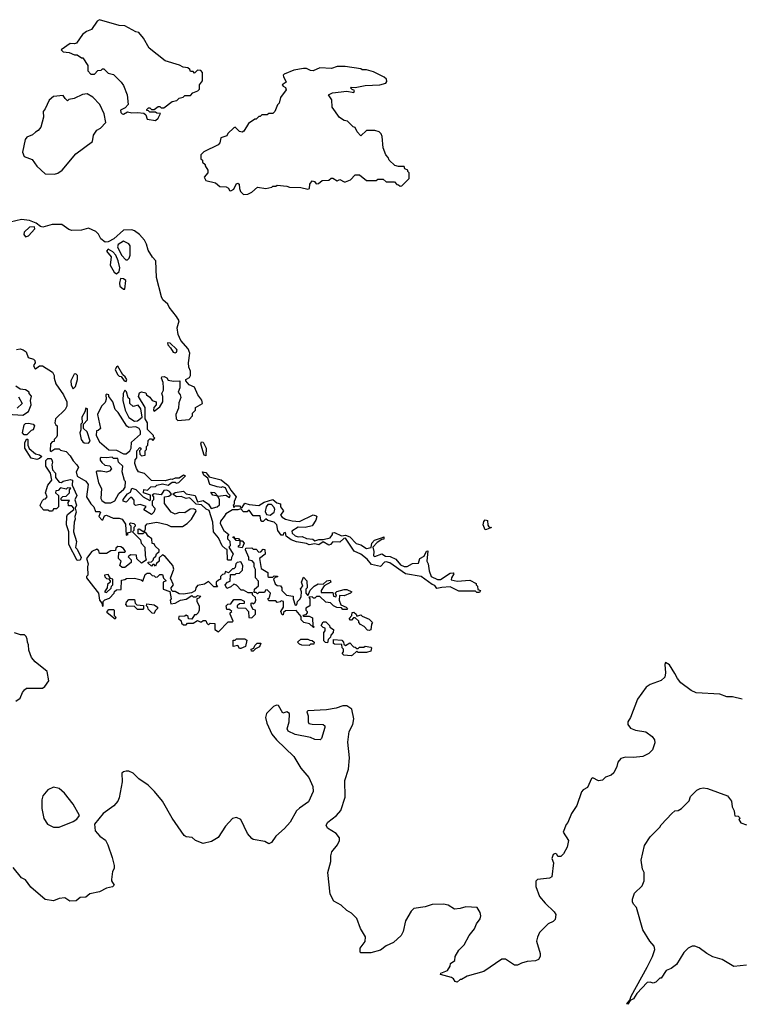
# Model space of a CAD drawing. Extents: x 2240384 to 2404287, y 351326 to 526670.
# Tile 267 of 309: x 2380113 to 2385278, y 429672 to 436722. Entities that reach past the tile are written whole.
import ezdxf

# ---------------------------------------------------------------- set-up
doc = ezdxf.new("R2010")
doc.units = 0

msp = doc.modelspace()

# ---------------------------------------------------------------- linework, layer by layer
at = {"layer": '0CON20XD'}
for points in [[(2381085, 436001.2), (2381103.6, 436016.4), (2381120, 436050), (2381095, 436052.5), (2381085, 436060), (2381045, 436060), (2381035, 436070), (2381021.7, 436071.7), (2381021.7, 436078.3), (2381035, 436090), (2381045, 436090), (2381055, 436080), (2381075, 436080), (2381105, 436100), (2381115, 436100), (2381125, 436090), (2381145, 436090), (2381203, 436137), (2381237, 436143), (2381255, 436160), (2381281.7, 436168.3), (2381295, 436180), (2381335, 436180), (2381351.7, 436198.3), (2381388.3, 436211.7), (2381400, 436225), (2381400, 436255), (2381420, 436285), (2381420, 436345), (2381408.3, 436358.3), (2381385, 436360), (2381365, 436340), (2381355, 436350), (2381335, 436350), (2381330, 436365), (2381317, 436377), (2381283, 436383), (2381257, 436397), (2381155, 436427.5), (2381038.3, 436518.3), (2380998.8, 436588.8), (2380965, 436629.2), (2380944.4, 436634.4), (2380865, 436676.9), (2380825, 436681.4), (2380685, 436722), (2380668.3, 436711.7), (2380627.7, 436652.3), (2380591.7, 436638.3), (2380562.5, 436615), (2380520, 436555), (2380505, 436550), (2380475, 436552.5), (2380410, 436505), (2380425, 436492.5), (2380467, 436487), (2380505, 436470), (2380525, 436470), (2380555, 436450), (2380565, 436450), (2380600, 436395), (2380600, 436355), (2380621.7, 436331.7), (2380648.3, 436331.7), (2380671.7, 436358.3), (2380695, 436360), (2380705, 436370), (2380715, 436370), (2380745, 436340), (2380785, 436330), (2380840, 436275), (2380855, 436250), (2380882.5, 436185), (2380890, 436115), (2380868.8, 436091.2), (2380833.3, 436075), (2380836.4, 436056.4), (2380845, 436047.5), (2380855, 436046.7), (2380885, 436061.2), (2380915.9, 436054.1), (2380955, 436057.5), (2381001.7, 436051.7), (2381015, 436040), (2381025, 436010), (2381085, 436001.2)], [(2381715, 435470), (2381745, 435472), (2381775, 435488), (2381815, 435522.5), (2381875, 435513.8), (2381917, 435523), (2381925, 435530), (2381945, 435530), (2381955, 435537.5), (2382025, 435530), (2382045, 435522.5), (2382125, 435520), (2382175, 435507.5), (2382186.1, 435513.9), (2382190, 435545), (2382205, 435567.5), (2382223.6, 435563.6), (2382235, 435547.5), (2382251.7, 435548.3), (2382278.3, 435571.7), (2382325, 435572.5), (2382343.3, 435586.7), (2382355, 435587.5), (2382385, 435567.5), (2382405, 435577.5), (2382435, 435560), (2382445, 435560), (2382480, 435575), (2382515, 435610), (2382545, 435610), (2382595, 435570), (2382665, 435570), (2382675, 435580), (2382715, 435580), (2382735, 435560), (2382795, 435560), (2382811.7, 435541.7), (2382825, 435540), (2382835, 435530), (2382848.3, 435531.7), (2382900, 435585), (2382900, 435625), (2382890, 435635), (2382890, 435645), (2382870, 435655), (2382865, 435670), (2382825, 435670), (2382798.3, 435678.3), (2382757.5, 435715), (2382750, 435735), (2382732.5, 435755), (2382713.6, 435803.6), (2382707.5, 435885), (2382700, 435905), (2382685, 435920), (2382655, 435927.5), (2382595, 435927.5), (2382555, 435890), (2382529.3, 435919.3), (2382515, 435950), (2382500, 435955), (2382460, 435995), (2382435, 436000), (2382400.7, 436020.7), (2382350, 436095), (2382347, 436147), (2382322.5, 436185), (2382352.3, 436197.7), (2382455, 436210), (2382505, 436200), (2382510, 436215), (2382491.7, 436221.7), (2382480, 436235), (2382485, 436240), (2382515, 436237.5), (2382585, 436251.2), (2382690, 436255), (2382732.5, 436267.5), (2382741.7, 436278.3), (2382737.5, 436295), (2382720.7, 436310.7), (2382645, 436347.5), (2382595, 436362.5), (2382565, 436362.5), (2382555, 436370), (2382443, 436387), (2382385, 436387.5), (2382345, 436372.5), (2382261.7, 436378.3), (2382213, 436357), (2382195, 436357.5), (2382165, 436373.3), (2382145, 436373.3), (2382075, 436360), (2382005, 436332.5), (2381997.5, 436325), (2382000, 436315), (2382020, 436275), (2381992.5, 436255), (2381997.5, 436245), (2382016, 436236), (2382019.3, 436220.7), (2381980, 436165), (2381970, 436125), (2381958.3, 436111.7), (2381940, 436065), (2381925, 436050), (2381895, 436050), (2381885, 436040), (2381845, 436040), (2381835, 436030), (2381825, 436030), (2381805, 436010), (2381795, 436010), (2381750.7, 435979.3), (2381717.5, 435925), (2381705, 435917.5), (2381685, 435922.5), (2381655, 435952.5), (2381645, 435947.5), (2381601.7, 435908.3), (2381595, 435890), (2381552.9, 435877.1), (2381545, 435840), (2381532.5, 435825), (2381430, 435775), (2381410, 435755), (2381410, 435725), (2381420, 435715), (2381421.7, 435701.7), (2381440, 435685), (2381440, 435675), (2381460, 435645), (2381460, 435625), (2381433.3, 435595), (2381445, 435570), (2381513.9, 435553.9), (2381545, 435528.8), (2381590, 435525), (2381606.4, 435516.4), (2381615, 435500), (2381625, 435497.5), (2381645, 435507.5), (2381665, 435550), (2381675, 435552.5), (2381682.5, 435545), (2381686.7, 435513.3), (2381693, 435493), (2381715, 435470)], [(2380363, 435617), (2380385, 435622.5), (2380417.5, 435645), (2380515, 435762.5), (2380635, 435850), (2380640, 435895), (2380665, 435930), (2380690, 435945), (2380730, 435985), (2380717, 436047), (2380687.5, 436115), (2380636.4, 436166.4), (2380595, 436190), (2380563, 436187), (2380501.7, 436158.3), (2380465, 436150), (2380455, 436140), (2380437, 436157), (2380425, 436180), (2380355, 436172.5), (2380322.5, 436145), (2380296.1, 436083.9), (2380280, 436065), (2380283.3, 436025), (2380265, 435952.5), (2380245, 435927.5), (2380225, 435917.5), (2380205, 435897.5), (2380165, 435880), (2380152.5, 435865), (2380133, 435773), (2380143.6, 435743.6), (2380201.7, 435721.7), (2380235, 435673.3), (2380295, 435618.8), (2380363, 435617)], [(2380641.7, 432661.7), (2380677, 432617), (2380683.8, 432565), (2380700, 432545), (2380705, 432520), (2380710, 432525), (2380710, 432555), (2380721.7, 432568.3), (2380755, 432580), (2380790, 432615), (2380791.7, 432628.3), (2380805, 432640), (2380838.3, 432641.7), (2380841.7, 432708.3), (2380865, 432712.5), (2380878.3, 432721.7), (2380935, 432722.5), (2380981.7, 432711.7), (2380995, 432702.5), (2381011.7, 432748.3), (2381025, 432760), (2381045, 432760), (2381061.7, 432741.7), (2381075, 432740), (2381085, 432730), (2381098.3, 432731.7), (2381115, 432750), (2381135, 432750), (2381143, 432723), (2381160, 432705), (2381140, 432695), (2381140, 432645), (2381188.3, 432628.3), (2381197.5, 432575), (2381190, 432565), (2381195, 432540), (2381225, 432543.3), (2381263.8, 432566.2), (2381305, 432573.3), (2381345, 432600), (2381355, 432590), (2381375, 432590), (2381385, 432600), (2381410, 432595), (2381395, 432580), (2381380, 432575), (2381380, 432555), (2381397.5, 432525), (2381397.5, 432495), (2381390, 432475), (2381375, 432460), (2381365, 432460), (2381345, 432430), (2381321.7, 432431.7), (2381318.3, 432448.3), (2381305, 432457.5), (2381295, 432450), (2381251.7, 432448.3), (2381250, 432435), (2381268.3, 432418.3), (2381271.7, 432401.7), (2381285, 432390), (2381305, 432390), (2381315, 432400), (2381355, 432400), (2381385, 432420), (2381405, 432410), (2381415, 432410), (2381425, 432420), (2381445, 432420), (2381451.7, 432401.7), (2381465, 432390), (2381475, 432400), (2381508.3, 432398.3), (2381510, 432355), (2381535, 432340), (2381605, 432410), (2381635, 432410), (2381640, 432415), (2381620, 432465), (2381620, 432475), (2381630, 432485), (2381615, 432500), (2381595, 432500), (2381590, 432525), (2381603, 432537), (2381625, 432540), (2381645, 432570), (2381695, 432570), (2381718.3, 432558.3), (2381718.3, 432541.7), (2381685, 432540), (2381670, 432525), (2381670, 432515), (2381675, 432510), (2381728.3, 432508.3), (2381750, 432485), (2381751.7, 432441.7), (2381775, 432440), (2381800, 432465), (2381800, 432495), (2381785, 432500), (2381770, 432525), (2381770, 432545), (2381777, 432547), (2381785, 432540), (2381798.3, 432551.7), (2381802.5, 432565), (2381800, 432585), (2381780, 432605), (2381778.3, 432618.3), (2381748.3, 432618.3), (2381715, 432637.5), (2381698.3, 432638.3), (2381665, 432672.5), (2381645, 432680), (2381625, 432660), (2381595, 432650), (2381582.5, 432675), (2381600, 432695), (2381618.3, 432701.7), (2381621.7, 432748.3), (2381655, 432750), (2381663, 432757), (2381685, 432760), (2381708.3, 432781.7), (2381710, 432815), (2381695, 432840), (2381670, 432835), (2381660, 432825), (2381655, 432800), (2381645, 432790), (2381635, 432790), (2381608.3, 432761.7), (2381585, 432770), (2381578.3, 432751.7), (2381565, 432750), (2381550, 432735), (2381550, 432715), (2381535, 432710), (2381520, 432695), (2381520, 432675), (2381528.3, 432661.7), (2381501.7, 432661.7), (2381465, 432700), (2381435, 432680), (2381385, 432670), (2381372.5, 432655), (2381368.3, 432631.7), (2381341.7, 432618.3), (2381285, 432608), (2381255, 432610), (2381225, 432626.7), (2381208.3, 432628.3), (2381198.3, 432638.3), (2381197.5, 432655), (2381212.5, 432675), (2381193, 432723), (2381216.7, 432786.7), (2381210, 432815), (2381155, 432877.5), (2381135, 432890), (2381111.7, 432868.3), (2381110, 432845), (2381091.7, 432828.3), (2381085, 432810), (2381075, 432820), (2381065, 432820), (2381055, 432810), (2381031.7, 432831.7), (2381031.7, 432838.3), (2381055, 432840), (2381068.3, 432851.7), (2381071.7, 432868.3), (2381088.3, 432881.7), (2381093, 432897), (2381110, 432915), (2381110, 432925), (2381081.7, 432951.7), (2381075, 432970), (2381061.7, 432971.7), (2381057.5, 433005), (2381033.3, 433023.3), (2381015, 433050), (2381005, 433050), (2380995, 433040), (2380961.7, 433041.7), (2380960, 433075), (2380967, 433077), (2380995, 433060), (2381005, 433060), (2381012.5, 433075), (2381013, 433097), (2381025, 433112.5), (2381095, 433123.3), (2381166.4, 433106.4), (2381195, 433093.3), (2381277, 433093), (2381312.5, 433115), (2381342.5, 433145), (2381376.4, 433203.6), (2381373, 433213), (2381355, 433220), (2381333.3, 433216.7), (2381295, 433190), (2381255, 433192.5), (2381225, 433182.5), (2381197, 433197), (2381148.3, 433258.3), (2381150, 433305), (2381179.5, 433310.5), (2381200, 433325), (2381185, 433343.3), (2381165, 433352.5), (2381145, 433350), (2381125, 433320), (2381075, 433327.5), (2381061.7, 433318.3), (2381070, 433305), (2381070, 433285), (2381060, 433275), (2381060, 433245), (2381080, 433225), (2381080, 433215), (2381072.5, 433195), (2381055, 433180), (2381001.7, 433211.7), (2381017, 433237), (2380975, 433250), (2380942.5, 433242.5), (2380933, 433253), (2380931.7, 433281.7), (2380915, 433300), (2380905, 433300), (2380875, 433267.5), (2380853.8, 433273.8), (2380853, 433287), (2380883.6, 433326.4), (2380905, 433340), (2380915, 433367.5), (2380945, 433357.5), (2380997.5, 433305), (2381045, 433280), (2381050, 433285), (2381048.3, 433318.3), (2381000, 433335), (2381001.7, 433358.3), (2381027, 433353), (2381051.7, 433378.3), (2381085, 433380), (2381095, 433390), (2381135, 433397.5), (2381175, 433390), (2381205, 433410), (2381225, 433410), (2381233.3, 433403.3), (2381251.7, 433408.3), (2381300, 433455), (2381285, 433460), (2381255, 433440), (2381225, 433440), (2381205, 433430), (2381195, 433432.5), (2381155, 433420), (2381055, 433422.5), (2381005, 433472.5), (2380963.8, 433483.8), (2380948.3, 433508.3), (2380937.5, 433545), (2380938.3, 433571.7), (2380950, 433585), (2380950, 433635), (2380971.7, 433658.3), (2380980, 433655), (2380980, 433645), (2380970, 433635), (2380971.7, 433611.7), (2380985, 433600), (2381010, 433605), (2381010, 433635), (2381020, 433645), (2381020, 433665), (2381030, 433675), (2381031.7, 433708.3), (2381045, 433720), (2381055, 433720), (2381065, 433710), (2381080, 433725), (2381070, 433735), (2381070, 433745), (2381028.3, 433788.3), (2381027.5, 433835), (2381010, 433865), (2381010, 433945), (2380962.5, 434025), (2380970.7, 434049.3), (2380985, 434057.5), (2381015, 434050), (2381020, 434035), (2381045, 434020), (2381060, 433995), (2381090, 433985), (2381090, 433965), (2381072.5, 433945), (2381070, 433925), (2381075, 433920), (2381115, 433950), (2381137.5, 433985), (2381137.5, 434025), (2381130, 434045), (2381141.7, 434068.3), (2381142.5, 434085), (2381140, 434125), (2381127.5, 434155), (2381130, 434165), (2381146.4, 434166.4), (2381165, 434157.5), (2381175, 434140), (2381213.3, 434133.3), (2381260, 434135), (2381258.8, 434085), (2381247.5, 434055), (2381262.5, 434035), (2381267, 434017), (2381250.7, 433979.3), (2381249.3, 433940.7), (2381230, 433895), (2381232.5, 433865), (2381245, 433852.5), (2381325, 433860), (2381350, 433885), (2381350, 433905), (2381370, 433925), (2381370, 433945), (2381420, 433975), (2381417, 433997), (2381387.5, 434035), (2381365, 434090), (2381325, 434107.5), (2381302.5, 434135), (2381302.5, 434145), (2381329.3, 434160.7), (2381336.1, 434173.9), (2381336.1, 434206.1), (2381323.6, 434233.6), (2381321.2, 434265), (2381330, 434335), (2381317.5, 434365), (2381266.7, 434425), (2381247.5, 434467.5), (2381238.8, 434515), (2381253.3, 434565), (2381235, 434597.5), (2381182.7, 434662.7), (2381173.8, 434685), (2381136.9, 434716.9), (2381126.8, 434736.8), (2381090.8, 434875), (2381087.1, 434995), (2381062.6, 435022.6), (2381032.6, 435072.6), (2381020.6, 435115), (2381005, 435144), (2380970, 435185), (2380935, 435210.8), (2380915, 435217.5), (2380855, 435216), (2380786.1, 435153.9), (2380745, 435132.5), (2380725, 435130), (2380694.1, 435154.1), (2380676.1, 435186.1), (2380657.5, 435205), (2380605, 435230), (2380556.1, 435213.9), (2380485, 435213.3), (2380465, 435220), (2380415, 435256), (2380345, 435256.5), (2380277.3, 435237.3), (2380261.4, 435241.4), (2380231.2, 435265), (2380182.5, 435285), (2380125, 435290.8), (2380045, 435271.2)], [(2380155, 435167.5), (2380175, 435173.3), (2380220, 435225), (2380217.7, 435237.7), (2380183.2, 435236.8), (2380145, 435200), (2380143.3, 435185), (2380155, 435167.5)], [(2380885, 435002.5), (2380896.7, 435015), (2380903.3, 435035), (2380903, 435103), (2380895, 435116.7), (2380855, 435136.2), (2380816.7, 435113.3), (2380813.3, 435095), (2380842.5, 435035), (2380873.6, 435003.6), (2380885, 435002.5)], [(2380805, 434903.3), (2380825, 434920), (2380830, 434945), (2380816.4, 434996.4), (2380800, 435035), (2380779.3, 435059.3), (2380745, 435080), (2380733.3, 435065), (2380767.5, 435025), (2380760, 434965), (2380790, 434915), (2380805, 434903.3)], [(2380865, 434792.5), (2380872.5, 434855), (2380855, 434867.5), (2380835, 434870), (2380826.7, 434835), (2380830, 434815), (2380855, 434792.5), (2380865, 434792.5)], [(2380088.8, 434361.2), (2380115, 434364.2), (2380138.7, 434358.7), (2380158.8, 434345), (2380173.6, 434303.6), (2380210.7, 434290.7), (2380220.7, 434280.7), (2380223.3, 434265), (2380212.5, 434245), (2380220, 434225), (2380225, 434222.5), (2380255, 434242.5), (2380275, 434242.5), (2380347.3, 434197.3), (2380359.2, 434175), (2380359.2, 434155), (2380372.5, 434115), (2380426.5, 434036.5), (2380451.2, 433985), (2380451.2, 433955), (2380438.8, 433931.2), (2380370, 433865), (2380363.3, 433835), (2380371.7, 433821.7), (2380380, 433815), (2380380, 433745), (2380377, 433733), (2380360, 433715), (2380358.3, 433701.7), (2380345, 433700), (2380332.5, 433685), (2380330, 433635), (2380335, 433630), (2380365, 433650), (2380395, 433650), (2380405, 433640), (2380445, 433630), (2380475, 433600), (2380495, 433562.5), (2380522.5, 433535), (2380532.5, 433515), (2380517.5, 433485), (2380523.3, 433453.3), (2380585, 433417.5), (2380603.3, 433395), (2380590, 433305), (2380622.5, 433255), (2380642.5, 433235), (2380655, 433200), (2380685, 433200), (2380690, 433195), (2380680, 433165), (2380701.7, 433141.7), (2380708.3, 433141.7), (2380720, 433170), (2380735, 433173.3), (2380781.7, 433151.7), (2380825, 433153.8), (2380846.1, 433146.1), (2380869.3, 433109.3), (2380875, 433030), (2380890, 433035), (2380881.7, 433048.3), (2380910, 433055), (2380910, 433095), (2380900, 433105), (2380900, 433115), (2380905, 433120), (2380930, 433115), (2380940, 433105), (2380940, 433095), (2380930, 433085), (2380930, 433065), (2380920, 433055), (2380978.3, 432998.3), (2380983, 432973), (2381007.5, 432945), (2381010, 432885), (2381018.3, 432851.7), (2380985, 432830), (2380951.7, 432861.7), (2380948.3, 432888.3), (2380905, 432890), (2380890, 432875), (2380910, 432855), (2380910, 432835), (2380865, 432800), (2380845, 432800), (2380830, 432815), (2380840, 432845), (2380820, 432865), (2380821.7, 432908.3), (2380865, 432910), (2380870, 432915), (2380856.4, 432936.4), (2380837, 432947), (2380815, 432950), (2380801.7, 432938.3), (2380798.3, 432921.7), (2380765, 432920), (2380735, 432900), (2380685, 432900), (2380678.3, 432918.3), (2380665, 432930), (2380630, 432915), (2380590, 432865), (2380602.5, 432825), (2380597.5, 432805), (2380600, 432745), (2380590, 432735), (2380590, 432725), (2380641.7, 432661.7)], [(2381225, 434336.7), (2381235, 434342.5), (2381240, 434355), (2381235, 434362.5), (2381190, 434405), (2381171.7, 434408.3), (2381172.5, 434395), (2381193, 434373), (2381210.7, 434340.7), (2381225, 434336.7)], [(2380875, 434132.5), (2380880, 434145), (2380867.5, 434165), (2380850, 434180), (2380815, 434240), (2380805, 434237.5), (2380796.7, 434215), (2380815, 434180), (2380825, 434170), (2380838.3, 434168.3), (2380860, 434135), (2380875, 434132.5)], [(2380495, 434080), (2380512.5, 434095), (2380527.5, 434145), (2380526.7, 434175), (2380515, 434186.2), (2380503.3, 434185), (2380478.8, 434135), (2380480, 434105), (2380495, 434080)], [(2380025, 433897.5), (2380135, 433890), (2380175, 433917.5), (2380196, 433965), (2380190, 433995), (2380197.5, 434027.5), (2380180, 434045), (2380180, 434055), (2380155, 434072.5), (2380115, 434077.5), (2380085, 434098.8)], [(2380935, 433847.5), (2380955, 433850), (2380990, 433875), (2380980, 433935), (2380961.7, 433961.7), (2380925, 433952.5), (2380900, 433975), (2380900, 434005), (2380890, 434015), (2380878.3, 434058.3), (2380865, 434070), (2380852.5, 434045), (2380850, 433995), (2380866.7, 433925), (2380895, 433872.5), (2380935, 433847.5)], [(2380105, 434022.5), (2380130, 433975), (2380095, 433940)], [(2380875, 433612.5), (2380900, 433635), (2380910, 433655), (2380913, 433697), (2380976.4, 433753.6), (2380977.5, 433775), (2380967.5, 433795), (2380945, 433807.5), (2380895, 433802.5), (2380880.7, 433810.7), (2380818.3, 433908.3), (2380795, 433930), (2380780, 433985), (2380750, 434025), (2380750, 434035), (2380735, 434040), (2380730, 434035), (2380732.5, 434005), (2380725, 433980), (2380697.5, 433955), (2380670, 433895), (2380690, 433795), (2380675, 433780), (2380663, 433777), (2380660, 433745), (2380685, 433700), (2380751.7, 433641.7), (2380805, 433638.8), (2380855, 433613.3), (2380875, 433612.5)], [(2380605, 433690), (2380616.7, 433705), (2380595, 433770), (2380570, 433795), (2380570, 433825), (2380597, 433857), (2380597.5, 433935), (2380585, 433940), (2380580, 433915), (2380557.5, 433875), (2380560, 433835), (2380550, 433825), (2380550, 433785), (2380543.3, 433765), (2380553.3, 433715), (2380565, 433700), (2380573, 433693), (2380605, 433690)], [(2380165, 433750), (2380145, 433750), (2380133, 433763), (2380145, 433820), (2380155, 433830), (2380175, 433832.5), (2380210, 433825), (2380217.5, 433815), (2380210, 433785), (2380195, 433780), (2380165, 433750)], [(2380235, 433572.5), (2380195, 433582.5), (2380150, 433655), (2380150, 433695), (2380165, 433720), (2380170, 433715), (2380170, 433675), (2380180.7, 433650.7), (2380225, 433612.5), (2380255, 433607.5), (2380270, 433595), (2380255, 433580), (2380235, 433572.5)], [(2381445, 433600), (2381432.5, 433605), (2381423.3, 433635), (2381410, 433685), (2381415, 433700), (2381426.1, 433696.1), (2381447.5, 433655), (2381445, 433600)], [(2380525, 432850), (2380463.8, 432965), (2380463.3, 433055), (2380448.8, 433105), (2380450, 433165), (2380455, 433180), (2380500, 433215), (2380500, 433225), (2380485, 433240), (2380461.7, 433241.7), (2380460, 433265), (2380468.3, 433278.3), (2380415, 433280), (2380410, 433285), (2380410, 433295), (2380421.7, 433308.3), (2380445, 433310), (2380470, 433335), (2380470, 433355), (2380478.3, 433368.3), (2380455, 433370), (2380445, 433360), (2380405, 433370), (2380388.3, 433351.7), (2380371.7, 433348.3), (2380370, 433335), (2380390, 433315), (2380390, 433235), (2380375, 433220), (2380355, 433220), (2380347, 433203), (2380325, 433202.5), (2380315, 433210), (2380285, 433210), (2380263, 433233), (2380260, 433245), (2380275, 433280), (2380285, 433290), (2380298.3, 433291.7), (2380310, 433305), (2380297.5, 433335), (2380315, 433390), (2380342.5, 433425), (2380332.5, 433475), (2380300, 433525), (2380300, 433565), (2380315, 433580), (2380335, 433580), (2380341.7, 433571.7), (2380347.5, 433555), (2380342.5, 433535), (2380348.3, 433498.3), (2380370, 433475), (2380370, 433445), (2380395, 433410), (2380411.7, 433408.3), (2380423, 433417), (2380475, 433430), (2380490, 433425), (2380488.3, 433388.3), (2380522.5, 433315), (2380507.5, 433285), (2380520, 433245), (2380510, 433225), (2380516.7, 433195), (2380507.5, 433165), (2380510, 433145), (2380502.5, 433125), (2380496.7, 433055), (2380518.8, 432985), (2380513, 432943), (2380525, 432930), (2380551.7, 432871.7), (2380545, 432852.5), (2380525, 432850)], [(2380765, 433262.5), (2380793, 433277), (2380821.7, 433328.3), (2380859.3, 433360.7), (2380867.5, 433375), (2380870, 433415), (2380863, 433423), (2380846.7, 433485), (2380850, 433525), (2380820, 433555), (2380815, 433580), (2380785, 433580), (2380775, 433590), (2380735, 433583.8), (2380695, 433587.5), (2380688.3, 433581.7), (2380688.3, 433568.3), (2380700.7, 433550.7), (2380723, 433533), (2380757, 433527), (2380770, 433505), (2380755, 433490), (2380735, 433482.5), (2380695, 433490), (2380665, 433490), (2380660, 433485), (2380676.2, 433405), (2380698, 433365), (2380693.6, 433293.6), (2380700.5, 433280.5), (2380725, 433263.3), (2380765, 433262.5)], [(2383405, 432620), (2383385, 432620), (2383375, 432630), (2383255, 432630), (2383195, 432660), (2383135, 432657.5), (2383098.3, 432648.3), (2383085, 432670), (2383065, 432676.7), (2382985.8, 432735.8), (2382875, 432753.3), (2382762.3, 432832.3), (2382735, 432840), (2382725, 432836.7), (2382695, 432807.5), (2382631.9, 432821.9), (2382598.9, 432858.9), (2382555, 432894), (2382505.8, 432915.8), (2382445, 433010), (2382433.3, 433006.7), (2382405, 432980), (2382355, 432983.8), (2382336.8, 432963.2), (2382325, 432959.2), (2382285, 432983.8), (2382255, 432961.2), (2382225, 432970), (2382185, 432962.5), (2382165, 432972.5), (2382093.6, 432983.6), (2382055, 432997.5), (2382020, 433025), (2382015, 433050), (2382000, 433045), (2381998.3, 433031.7), (2381985, 433030), (2381960, 433065), (2381953.3, 433105), (2381935, 433123.3), (2381890, 433135), (2381875, 433147.5), (2381855, 433130), (2381845, 433130), (2381838.3, 433138.3), (2381835, 433170), (2381785, 433170), (2381755, 433210), (2381741.7, 433198.3), (2381715, 433197.5), (2381695, 433220), (2381675, 433212.5), (2381635, 433212.5), (2381587.5, 433185), (2381576.7, 433165), (2381549.3, 433130.7), (2381546.7, 433115), (2381573.9, 433063.9), (2381610, 433035), (2381600, 433025), (2381600, 433005), (2381617.5, 432987.5), (2381620, 432955), (2381610, 432945), (2381640, 432895), (2381628.3, 432871.7), (2381626.7, 432853.3), (2381605, 432852.5), (2381600, 432855), (2381598.3, 432928.3), (2381585, 432932.5), (2381562.5, 432955), (2381535, 433012.5), (2381500, 433055), (2381496.2, 433125), (2381468.3, 433208.3), (2381447, 433217), (2381415, 433247.5), (2381375, 433252.5), (2381335, 433293.3), (2381325, 433297.5), (2381303.6, 433293.6), (2381268.8, 433308.8), (2381235, 433306.7), (2381210, 433325), (2381225, 433336.2), (2381285, 433346.7), (2381305, 433327.5), (2381368.8, 433315), (2381385, 433270), (2381425, 433280), (2381465, 433252.5), (2381482.5, 433222.5), (2381526.1, 433233.9), (2381541.7, 433248.3), (2381543.9, 433283.9), (2381530, 433310), (2381495, 433317.5), (2381481.7, 433338.3), (2381506.1, 433336.1), (2381530, 433310), (2381587.5, 433317.5), (2381615, 433300), (2381620, 433315), (2381601.7, 433331.7), (2381585, 433370), (2381565, 433377.5), (2381555, 433372.5), (2381525, 433377.5), (2381473.3, 433393.3), (2381460, 433440), (2381430.7, 433460.7), (2381420, 433485), (2381445, 433478.8), (2381456.7, 433465), (2381468.3, 433448.3), (2381555, 433426.7), (2381605, 433387.5), (2381623.3, 433353.3), (2381662.5, 433305), (2381648.3, 433271.7), (2381647.5, 433252.5), (2381640, 433245), (2381645, 433230), (2381655, 433240), (2381685, 433240), (2381695, 433230), (2381705, 433230), (2381725, 433260), (2381755, 433250), (2381825, 433243.8), (2381862.3, 433267.7), (2381925, 433286.7), (2381953, 433263), (2381980, 433255), (2381980, 433235), (2382000, 433205), (2381980, 433175), (2381990.7, 433160.7), (2382016.1, 433146.1), (2382063.9, 433133.9), (2382115, 433130), (2382213, 433177), (2382235, 433170), (2382240, 433165), (2382231.7, 433138.3), (2382205, 433097.5), (2382155, 433086.7), (2382105, 433088.8), (2382060.7, 433059.3), (2382062.5, 433045), (2382085, 433026.2), (2382105, 433020), (2382135, 433021.2), (2382165, 433006.7), (2382211.7, 433001.7), (2382225, 432990), (2382255, 433001.2), (2382285, 433000), (2382335, 433012.5), (2382352.5, 433035), (2382351.7, 433048.3), (2382365, 433050), (2382415, 433026.7), (2382445, 433030), (2382475, 433020), (2382521.7, 432971.7), (2382555, 432961.2), (2382595, 432936.7), (2382628.3, 432941.7), (2382632.5, 432975), (2382652.5, 432995), (2382710, 433015), (2382718.3, 433018.3), (2382718.3, 433001.7), (2382705, 433000), (2382671.7, 432978.3), (2382640, 432945), (2382646.7, 432915), (2382645, 432882.5), (2382655, 432878.8), (2382705, 432897.5), (2382730.6, 432880.6), (2382765, 432878), (2382805, 432860), (2382839.5, 432819.5), (2382865, 432806.7), (2382885, 432806.2), (2382925, 432828.8), (2382968.3, 432831.7), (2382976.7, 432865), (2383008.8, 432881.2), (2383025, 432917.5), (2383035, 432920), (2383027.5, 432845), (2383037.5, 432825), (2383042.5, 432775), (2383057.5, 432735), (2383103.6, 432713.6), (2383125, 432713.3), (2383195, 432758), (2383215, 432762.5), (2383220, 432755), (2383202.5, 432725), (2383201.7, 432711.7), (2383245, 432702.5), (2383335, 432710), (2383380, 432685), (2383380, 432675), (2383390, 432665), (2383391.7, 432641.7), (2383410, 432635), (2383405, 432620)], [(2381905, 433173.3), (2381933, 433197), (2381940, 433215), (2381935, 433230), (2381915, 433250), (2381888.3, 433251.7), (2381876.7, 433235), (2381870.7, 433200.7), (2381880, 433180), (2381905, 433173.3)], [(2383445, 433070), (2383431.2, 433105), (2383435, 433130), (2383445, 433140), (2383460, 433135), (2383463, 433103), (2383471.7, 433091.7), (2383490, 433085), (2383455, 433072.5), (2383445, 433070)], [(2381705, 432940), (2381680, 432945), (2381680, 432955), (2381690, 432965), (2381690, 432990), (2381663, 432993), (2381650, 433010), (2381641.7, 433011.7), (2381641.7, 433018.3), (2381648.3, 433018.3), (2381650, 433010), (2381678.3, 433008.3), (2381690, 432990), (2381705, 432990), (2381720, 432975), (2381705, 432940)], [(2382215, 432370), (2382187, 432397), (2382147.5, 432405), (2382127.5, 432425), (2382128.3, 432448.3), (2382091.7, 432491.7), (2382015, 432490), (2382001.7, 432478.3), (2381998.3, 432461.7), (2381991.7, 432461.7), (2381982.5, 432485), (2382000, 432515), (2382000, 432555), (2381985, 432560), (2381977, 432553), (2381955, 432550), (2381945, 432560), (2381895, 432560), (2381890, 432575), (2381900, 432585), (2381907.5, 432615), (2381885, 432640), (2381871.7, 432638.3), (2381865, 432620), (2381825, 432620), (2381815, 432610), (2381805, 432620), (2381791.7, 432621.7), (2381792.5, 432645), (2381821.7, 432668.3), (2381821.7, 432701.7), (2381800, 432725), (2381800, 432785), (2381790, 432805), (2381791.7, 432831.7), (2381777, 432847), (2381751.7, 432851.7), (2381751.7, 432871.7), (2381730, 432925), (2381731.7, 432938.3), (2381775, 432940), (2381785, 432930), (2381805, 432930), (2381825, 432910), (2381838.3, 432911.7), (2381855, 432930), (2381868.3, 432928.3), (2381870, 432895), (2381830, 432865), (2381841.7, 432791.7), (2381890, 432765), (2381890, 432735), (2381895, 432730), (2381925, 432730), (2381935, 432740), (2381958.3, 432738.3), (2381958.3, 432731.7), (2381941.7, 432728.3), (2381930, 432715), (2381941.7, 432681.7), (2381955, 432670), (2381978.3, 432668.3), (2381990, 432655), (2381990, 432635), (2382021.7, 432601.7), (2382070, 432595), (2382070, 432575), (2382085, 432530), (2382097, 432533), (2382100, 432555), (2382120, 432575), (2382127, 432593), (2382130, 432625), (2382122.5, 432647.5), (2382140, 432665), (2382130, 432695), (2382145, 432730), (2382167.5, 432705), (2382170, 432655), (2382160, 432645), (2382160, 432615), (2382171.7, 432601.7), (2382178.3, 432601.7), (2382191.7, 432638.3), (2382220, 432665), (2382248.3, 432681.7), (2382285, 432680), (2382310, 432705), (2382335, 432710), (2382340, 432695), (2382291.7, 432668.3), (2382270, 432635), (2382271.7, 432621.7), (2382355, 432620), (2382360, 432595), (2382375, 432590), (2382380, 432605), (2382370, 432615), (2382383, 432627), (2382435, 432642.5), (2382455, 432642.5), (2382490, 432625), (2382480, 432615), (2382435, 432597.5), (2382401.7, 432598.3), (2382400, 432565), (2382411.7, 432531.7), (2382450, 432515), (2382460, 432505), (2382455, 432500), (2382425, 432500), (2382415, 432510), (2382383, 432513), (2382360, 432525), (2382337, 432547), (2382305, 432552.5), (2382261.7, 432591.7), (2382238.3, 432591.7), (2382225, 432580), (2382215, 432580), (2382205, 432590), (2382181.7, 432588.3), (2382190, 432575), (2382190, 432525), (2382161.7, 432508.3), (2382160, 432495), (2382170, 432485), (2382170, 432475), (2382158.3, 432461.7), (2382140, 432455), (2382145, 432450), (2382185, 432450), (2382208.3, 432438.3), (2382210, 432380), (2382220, 432375), (2382215, 432370)], [(2380735, 432620), (2380768.3, 432651.7), (2380770, 432665), (2380780, 432675), (2380780, 432715), (2380761.7, 432721.7), (2380745, 432750), (2380720, 432745), (2380721.7, 432731.7), (2380735, 432720), (2380748.3, 432718.3), (2380760, 432705), (2380760, 432695), (2380741.7, 432678.3), (2380740, 432655), (2380720, 432625), (2380735, 432620)], [(2380995, 432500), (2380955, 432500), (2380931.7, 432521.7), (2380885, 432520), (2380872.5, 432535), (2380878.3, 432551.7), (2380895, 432570), (2380935, 432570), (2380940, 432545), (2380951.7, 432531.7), (2380998.3, 432528.3), (2381000, 432505), (2380995, 432500)], [(2381075, 432470), (2381061.7, 432471.7), (2381031.7, 432501.7), (2381030, 432515), (2381020, 432525), (2381021.7, 432538.3), (2381075, 432532.5), (2381100, 432515), (2381100, 432505), (2381081.7, 432488.3), (2381075, 432470)], [(2380795, 432430), (2380740, 432475), (2380740, 432485), (2380751.7, 432498.3), (2380785, 432500), (2380790, 432495), (2380790, 432455), (2380800, 432445), (2380795, 432430)], [(2382615, 432347.5), (2382601.7, 432351.7), (2382578.3, 432378.3), (2382551.7, 432391.7), (2382540, 432405), (2382540, 432415), (2382515, 432440), (2382501.7, 432438.3), (2382488.3, 432421.7), (2382481.7, 432421.7), (2382470, 432435), (2382490, 432455), (2382491.7, 432478.3), (2382505, 432480), (2382520, 432465), (2382525, 432450), (2382555, 432460), (2382565, 432450), (2382615, 432430), (2382637.5, 432405), (2382630, 432395), (2382625, 432352.5), (2382615, 432347.5)], [(2382315, 432260), (2382301.7, 432261.7), (2382290, 432275), (2382290, 432335), (2382300, 432345), (2382300, 432365), (2382285, 432370), (2382270, 432385), (2382285, 432410), (2382305, 432410), (2382330, 432385), (2382331.7, 432371.7), (2382360, 432355), (2382357.5, 432335), (2382340, 432315), (2382338.3, 432301.7), (2382320, 432285), (2382315, 432260)], [(2380085, 431842), (2380116.2, 431865), (2380133.3, 431905), (2380146.1, 431923.9), (2380162.5, 431935), (2380275, 431936.7), (2380293, 431947), (2380321.7, 431988.3), (2380310, 432055), (2380223.6, 432123.6), (2380197.5, 432155), (2380177, 432207), (2380176.7, 432245), (2380167.5, 432265), (2380166.4, 432286.4), (2380160, 432305), (2380147, 432317), (2380118.3, 432318.3), (2380075, 432332.5)], [(2381695, 432220), (2381685, 432220), (2381675, 432240), (2381640, 432235), (2381641.7, 432278.3), (2381655, 432280), (2381665, 432290), (2381725, 432290), (2381738.3, 432278.3), (2381730, 432235), (2381695, 432220)], [(2381785, 432200), (2381771.7, 432201.7), (2381770, 432215), (2381788.3, 432221.7), (2381795, 432240), (2381811.7, 432258.3), (2381838.3, 432258.3), (2381828.3, 432231.7), (2381801.7, 432218.3), (2381785, 432200)], [(2382185, 432240), (2382133, 432243), (2382115, 432250), (2382100, 432265), (2382125, 432286.7), (2382175, 432287.5), (2382188.3, 432278.3), (2382206.7, 432276.7), (2382220, 432265), (2382218.3, 432251.7), (2382195, 432250), (2382185, 432240)], [(2382485, 432167.5), (2382431.7, 432171.7), (2382420, 432185), (2382430, 432195), (2382430, 432215), (2382420, 432225), (2382418.3, 432248.3), (2382365, 432250), (2382360, 432255), (2382360, 432285), (2382418.3, 432278.3), (2382430, 432265), (2382431.7, 432251.7), (2382445, 432240), (2382475, 432260), (2382501.7, 432231.7), (2382515, 432230), (2382525, 432220), (2382535, 432220), (2382545, 432230), (2382575, 432230), (2382585, 432237.5), (2382625, 432230), (2382630, 432225), (2382625, 432200), (2382595, 432190), (2382535, 432190), (2382525, 432200), (2382495, 432172.5), (2382485, 432167.5)], [(2385285, 431856.7), (2385215, 431873.3), (2385175, 431872.5), (2385123.6, 431893.6), (2384955, 431902.5), (2384919.1, 431919.1), (2384844.5, 431974.5), (2384820, 432005), (2384801.4, 432041.4), (2384765, 432102.5), (2384735, 432120), (2384730, 432105), (2384734, 432045), (2384730, 432015), (2384705, 431990), (2384625, 431962.5), (2384597, 431943), (2384535, 431856.7), (2384484.4, 431725.6), (2384466.2, 431695), (2384466.2, 431675), (2384485, 431648.8), (2384520, 431635), (2384593.9, 431623.9), (2384639.3, 431589.3), (2384656.7, 431565), (2384660, 431545), (2384643.3, 431495), (2384615, 431466.7), (2384574.1, 431445.9), (2384505, 431438), (2384449.5, 431440.5), (2384415, 431431.2), (2384393.3, 431405), (2384387.5, 431375), (2384365, 431330), (2384347, 431313), (2384305, 431297.5), (2384285, 431277.5), (2384255, 431273.3), (2384215, 431292.5), (2384205, 431288.6), (2384176.7, 431225), (2384145, 431207.5), (2384135, 431192.5), (2384100.6, 431095), (2384061.7, 431038.3), (2384037, 430973), (2384025, 430960)], [(2384025, 430960), (2384002.5, 430905), (2384040, 430845), (2384031.7, 430798.3), (2384005, 430750), (2383985, 430730), (2383965, 430730), (2383956.4, 430746.4), (2383945, 430752.5), (2383930, 430745), (2383922.5, 430715), (2383932.5, 430685), (2383922.5, 430585), (2383905, 430574), (2383820, 430565), (2383807, 430553), (2383806.7, 430515), (2383833.9, 430443.9), (2383873.3, 430395), (2383937.5, 430335), (2383950, 430315), (2383945, 430280), (2383930, 430265), (2383895, 430247.5), (2383833.6, 430186.4), (2383818.3, 430151.7), (2383812.5, 430125), (2383837.5, 430035), (2383837.5, 430015), (2383826.4, 429993.6), (2383805, 429982.5), (2383745, 429977.5), (2383705, 429967.5), (2383675, 429952.5), (2383655, 429952.5), (2383590, 429995), (2383563.9, 429996.1), (2383435, 429906.2), (2383316.1, 429873.9), (2383275, 429850), (2383265, 429850), (2383245, 429830), (2383230, 429835), (2383217.5, 429855), (2383202.5, 429865), (2383123.8, 429885), (2383126.7, 429895), (2383173.8, 429915), (2383193.3, 429945), (2383196.7, 429965), (2383226.7, 429985), (2383228.8, 430015), (2383255, 430060), (2383293, 430097), (2383330.8, 430165), (2383368.3, 430211.7), (2383381.7, 430248.3), (2383408.8, 430285), (2383413.3, 430305), (2383409.3, 430329.3), (2383387.5, 430365), (2383305, 430370), (2383265, 430357.5), (2383225, 430353.3), (2383180.7, 430380.7), (2383145, 430390), (2383065, 430387.5), (2383015, 430370), (2382935, 430357.5), (2382915, 430340), (2382875, 430270), (2382856.4, 430193.6), (2382842.5, 430165), (2382787.5, 430115), (2382735, 430090), (2382695, 430060), (2382625, 430040), (2382555, 430040), (2382550, 430045), (2382550.8, 430075), (2382585, 430122.5), (2382588.8, 430155), (2382551.2, 430215), (2382525.9, 430285.9), (2382488.8, 430325), (2382453.7, 430343.7), (2382413, 430383), (2382360.5, 430410.5), (2382335, 430460), (2382318.8, 430615), (2382338.8, 430695), (2382338.8, 430735), (2382346.2, 430763.8), (2382387.5, 430815), (2382402.5, 430845), (2382402.5, 430865), (2382377.5, 430895), (2382315, 430932.5), (2382307.5, 430955), (2382317.5, 430975), (2382380, 431025), (2382410.7, 431059.3), (2382443.3, 431155), (2382440.8, 431275), (2382465.7, 431355), (2382474.2, 431435.8), (2382460.8, 431549.2), (2382472.1, 431625), (2382497.9, 431675), (2382504.4, 431715), (2382490, 431785), (2382455, 431810), (2382425, 431808.6), (2382377.3, 431792.7), (2382309.5, 431780.5), (2382175.7, 431774.3), (2382168.6, 431765), (2382177.1, 431737.1), (2382176.5, 431695), (2382183.1, 431683.1), (2382205, 431677.3), (2382285, 431675.5), (2382296.1, 431666.1), (2382297.2, 431652.8), (2382273.1, 431575), (2382263.4, 431566.6), (2382225, 431568.5), (2382195, 431581.2), (2382085, 431604.5), (2382035, 431626.9), (2382026.5, 431645), (2382040.9, 431695), (2382044.3, 431754.3), (2382025.8, 431765.8), (2381995, 431756.7), (2381965, 431812), (2381950, 431815), (2381930, 431805), (2381880, 431755), (2381873.3, 431725), (2381881.2, 431685), (2381917.3, 431607.3), (2381950, 431565), (2382075, 431447.5), (2382123.9, 431363.9), (2382182.5, 431295), (2382211.7, 431231.7), (2382213.3, 431195), (2382179.3, 431120.7), (2382115, 431077.5), (2382093.6, 431056.4), (2382047.5, 430975), (2382009.3, 430930.7), (2381945, 430876.7), (2381915, 430830), (2381895, 430820), (2381867, 430837), (2381783, 430853), (2381775, 430860), (2381743.3, 430895), (2381696.7, 430995), (2381665, 431010), (2381635, 431002.5), (2381585, 430947.5), (2381533.9, 430866.1), (2381485, 430837.5), (2381425, 430822.5), (2381370, 430845), (2381347, 430867), (2381305, 430870), (2381290.7, 430880.7), (2381204.2, 431004.2), (2381135.8, 431125.8), (2381076.7, 431195), (2381031.7, 431241.7), (2380965.9, 431285.9), (2380925, 431326.7), (2380895, 431342.5), (2380875, 431342.5), (2380855, 431337.5), (2380844, 431326), (2380845.8, 431264.2), (2380825, 431150), (2380815, 431127.5), (2380787.7, 431092.3), (2380710.7, 431039.3), (2380648.3, 430961.7), (2380652.5, 430915), (2380687.5, 430875), (2380726.1, 430846.1), (2380742.5, 430815), (2380773.6, 430723.6), (2380790, 430665), (2380790, 430645), (2380776.7, 430623.3), (2380770, 430565), (2380770, 430555), (2380790, 430525), (2380777, 430513), (2380735, 430503.3), (2380685, 430477.5), (2380615, 430462.5), (2380585, 430440), (2380545, 430436.2), (2380516.4, 430413.6), (2380470.7, 430410.7), (2380435, 430433.3), (2380395, 430428.8), (2380355, 430413.3), (2380295, 430422.5), (2380191.4, 430511.4), (2380155, 430562.5), (2380125, 430577.5), (2380065, 430652.5)], [(2380395, 430940), (2380495, 430980), (2380521.7, 430998.3), (2380540, 431025), (2380495.5, 431105.5), (2380433.2, 431183.2), (2380395, 431216.7), (2380355, 431226.7), (2380315, 431206.7), (2380277.5, 431165), (2380271.2, 431135), (2380270.8, 431075), (2380285, 431002.5), (2380311.7, 430961.7), (2380355, 430940), (2380395, 430940)], [(2385315, 429952.5), (2385225, 429942.5), (2385141.7, 429991.7), (2385075, 430012.5), (2385030, 430035), (2384975, 430077.5), (2384945, 430087.5), (2384925, 430087.5), (2384897, 430073), (2384867, 430043), (2384813, 429957), (2384775, 429927.5), (2384740, 429915), (2384705, 429860), (2384695, 429860), (2384665, 429830), (2384647, 429823), (2384625, 429830), (2384605, 429827.5), (2384530.4, 429749.6), (2384505, 429711.2), (2384481.7, 429698.3), (2384465, 429672), (2384457.5, 429675), (2384479.5, 429700.5), (2384490.3, 429729.7), (2384605, 429937.1), (2384643.1, 430015), (2384659.2, 430065), (2384655, 430087.5), (2384623.9, 430123.9), (2384573.3, 430205), (2384526.7, 430365), (2384505, 430390), (2384500, 430405), (2384500, 430425), (2384513, 430467), (2384569.3, 430520.7), (2384582.5, 430555), (2384582.5, 430615), (2384570.7, 430640.7), (2384560, 430705), (2384585, 430810), (2384625, 430870), (2384695, 430940), (2384703.6, 430956.4), (2384780.7, 431039.3), (2384803, 431057), (2384825, 431060), (2384850, 431075), (2384905, 431130), (2384915, 431160), (2384960, 431205), (2384983, 431217), (2385005, 431222.5), (2385037, 431217), (2385180, 431165), (2385207, 431127), (2385212.5, 431085), (2385227, 431057), (2385230, 431035), (2385231.7, 431021.7), (2385255, 431020), (2385265, 431010), (2385267, 431003), (2385260, 430995), (2385275, 430972.5), (2385315, 430957.5)]]:
    msp.add_lwpolyline(points, dxfattribs=at)

doc.saveas('drawing.dxf')
